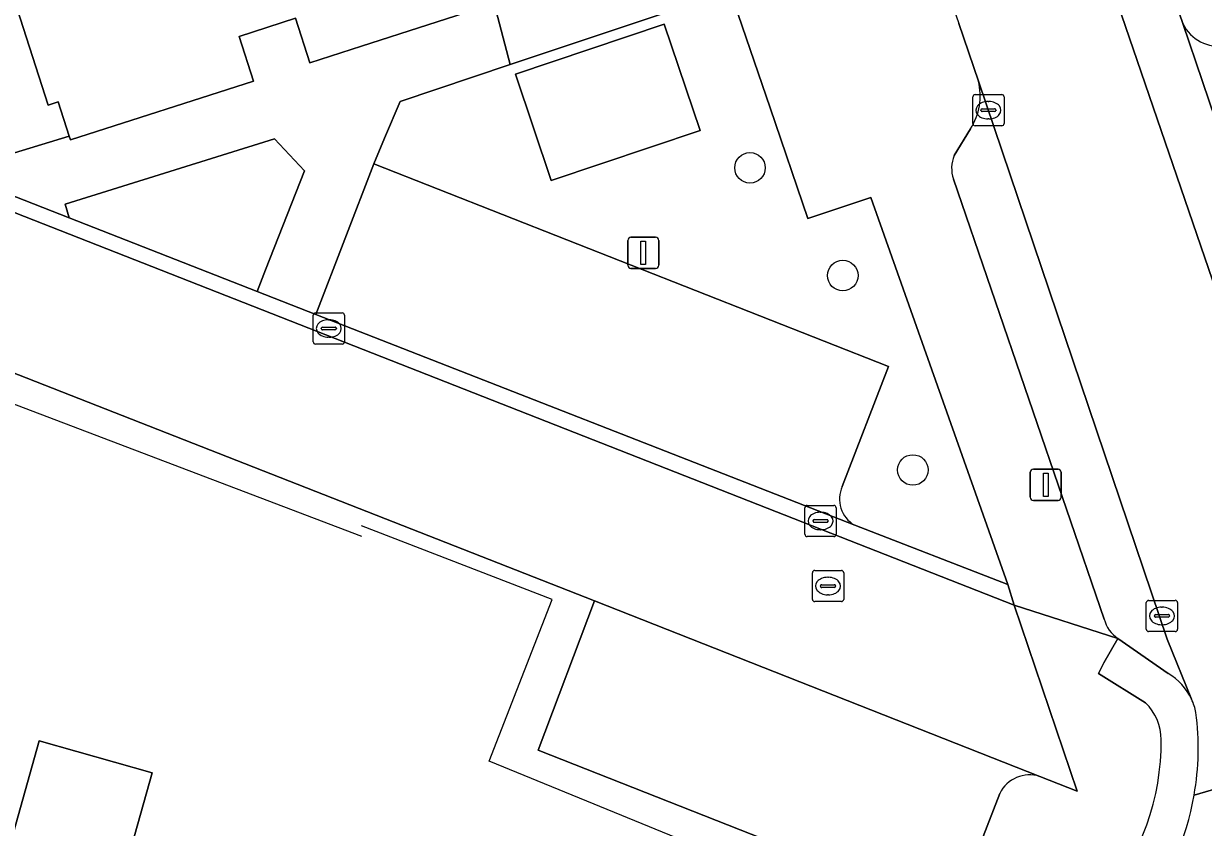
# Model space of a CAD drawing. Extents: x 159716 to 160783, y 383290 to 384031.
# Drawn here: x 159989.17 to 160026.97, y 383542.1 to 383567.85 of the extents above; entities that cross this region are included whole.
import ezdxf

# ---------------------------------------------------------------- set-up
doc = ezdxf.new("R2010")
doc.units = 0
for name, color, linetype in [('IMGEO_Berm_groen', 7, 'Continuous'), ('IMGEO_Boom', 7, 'Continuous'), ('IMGEO_Erf', 7, 'Continuous'), ('IMGEO_Groenvoorziening', 7, 'Continuous'), ('IMGEO_Haag', 7, 'Continuous'), ('IMGEO_Hek', 7, 'Continuous'), ('IMGEO_Kolk', 7, 'Continuous'), ('IMGEO_Lichtmast', 7, 'Continuous'), ('IMGEO_Pand', 7, 'Continuous'), ('IMGEO_Parkeervlak_open', 7, 'Continuous'), ('IMGEO_Rijbaan_lokaal_open', 7, 'Continuous'), ('IMGEO_Rioolput', 7, 'Continuous'), ('IMGEO_Voetpad_halfverhard', 7, 'Continuous'), ('IMGEO_Voetpad_open', 7, 'Continuous')]:
    doc.layers.add(name, color=color, linetype=linetype)

msp = doc.modelspace()

# ---------------------------------------------------------------- linework, layer by layer
at = {"layer": 'IMGEO_Berm_groen'}
msp.add_lwpolyline([(160014.818, 383601.31), (160017.22, 383594.451), (160018.23, 383591.355), (160021.53, 383581.736), (160026.316, 383567.849)], dxfattribs=at)
msp.add_arc((160027.448, 383568.38), 1.25, 205.1542, 281.1832, dxfattribs=at)
at = {"layer": 'IMGEO_Boom'}
for centre in [(160012.444, 383563.228), (160015.416, 383559.778), (160017.661, 383553.549)]:
    msp.add_circle(centre, 0.489, dxfattribs=at)
at = {"layer": 'IMGEO_Erf'}
for points in [[(159987.222, 383563.208), (159990.632, 383564.24), (159990.277, 383565.344), (159989.954, 383565.24), (159988.754, 383568.969)], [(159962.86, 383526.945), (159989.51, 383518.246), (159992.408, 383517.402), (160000, 383515.043), (160010.566, 383511.76), (160014.141, 383523.9), (160016.26, 383531.095), (160010.668, 383533.315), (160011.505, 383536.235), (160012.342, 383539.155), (160017.916, 383536.885), (160018.328, 383538.326), (160018.559, 383538.287), (160018.661, 383538.27), (160018.952, 383539.329), (160005.658, 383544.572), (160007.458, 383549.351), (159979.471, 383560.335)], [(159987.836, 383538.388), (159989.672, 383544.869), (159993.289, 383543.843), (159989.761, 383531.303), (159995.956, 383529.546), (159995.427, 383527.711), (159994.042, 383522.906), (159991.27, 383523.691), (159991.036, 383522.861), (159984.167, 383524.809)]]:
    msp.add_lwpolyline(points, dxfattribs=at)
at = {"layer": 'IMGEO_Groenvoorziening'}
for points in [[(160013.088, 383565.148), (160011.809, 383568.904), (160004.76, 383566.535)], [(160004.76, 383566.535), (160001.235, 383565.35)], [(160001.235, 383565.35), (160000.737, 383564.181)], [(160020.702, 383549.88), (160016.319, 383562.274), (160014.293, 383561.61), (160013.088, 383565.148)], [(160000.737, 383564.181), (160000.387, 383563.361)], [(160000.387, 383563.361), (160016.885, 383556.86), (160015.4, 383553.024)], [(160015.802, 383551.776), (160020.702, 383549.88)]]:
    msp.add_lwpolyline(points, dxfattribs=at)
msp.add_lwpolyline([(160006.076, 383562.821), (160004.928, 383566.233), (160009.696, 383567.836), (160010.844, 383564.424)], close=True, dxfattribs=at)
msp.add_arc((160016.278, 383552.618), 0.967, 155.1687, 240.5404, dxfattribs=at)
at = {"layer": 'IMGEO_Haag'}
for points in [[(160013.088, 383565.148), (160011.809, 383568.904), (160004.76, 383566.535)], [(160004.76, 383566.535), (160001.235, 383565.35)], [(160001.235, 383565.35), (160000.737, 383564.181)], [(160020.702, 383549.88), (160016.319, 383562.274), (160014.293, 383561.61), (160013.088, 383565.148)], [(160000.737, 383564.181), (160000.387, 383563.361)], [(160000.387, 383563.361), (160016.885, 383556.86), (160015.4, 383553.024)], [(160015.802, 383551.776), (160020.702, 383549.88)]]:
    msp.add_lwpolyline(points, dxfattribs=at)
msp.add_lwpolyline([(160006.076, 383562.821), (160004.928, 383566.233), (160009.696, 383567.836), (160010.844, 383564.424)], close=True, dxfattribs=at)
msp.add_arc((160016.278, 383552.618), 0.967, 155.1687, 240.5404, dxfattribs=at)
at = {"layer": 'IMGEO_Hek'}
for points in [[(159987.222, 383563.208), (159990.632, 383564.24)], [(159986.416, 383556.59), (160000, 383551.43)], [(160018.559, 383538.287), (160004.082, 383544.224), (160006.109, 383549.395), (160000, 383551.763)]]:
    msp.add_lwpolyline(points, dxfattribs=at)
at = {"layer": 'IMGEO_Kolk'}
for p, q in [((160019.659, 383565.574), (160020.511, 383565.574)), ((160019.584, 383564.648), (160019.584, 383565.5)), ((160020.072, 383565.354), (160020.097, 383565.354)), ((160020.585, 383565.5), (160020.585, 383564.648)), ((160019.843, 383565.068), (160019.843, 383565.08)), ((160020.281, 383565.031), (160019.883, 383565.031)), ((160019.886, 383565.117), (160020.284, 383565.117)), ((160020.095, 383564.794), (160020.07, 383564.794)), ((160020.327, 383565.08), (160020.327, 383565.068)), ((160020.511, 383564.574), (160019.659, 383564.574)), ((159998.447, 383557.657), (159998.447, 383558.509)), ((159998.522, 383558.583), (159999.374, 383558.583)), ((159998.935, 383558.363), (159998.96, 383558.363)), ((159999.448, 383558.509), (159999.448, 383557.657)), ((159998.706, 383558.077), (159998.706, 383558.089)), ((159999.144, 383558.04), (159998.746, 383558.04)), ((159998.749, 383558.126), (159999.147, 383558.126)), ((159999.19, 383558.089), (159999.19, 383558.077)), ((159998.958, 383557.803), (159998.933, 383557.803)), ((159999.374, 383557.583), (159998.522, 383557.583)), ((160014.204, 383551.488), (160014.204, 383552.34)), ((160014.279, 383552.414), (160015.131, 383552.414)), ((160015.205, 383552.34), (160015.205, 383551.488)), ((160014.506, 383551.957), (160014.904, 383551.957)), ((160014.692, 383552.194), (160014.717, 383552.194)), ((160014.463, 383551.908), (160014.463, 383551.92)), ((160014.901, 383551.871), (160014.503, 383551.871)), ((160014.715, 383551.634), (160014.69, 383551.634)), ((160014.947, 383551.92), (160014.947, 383551.908)), ((160015.131, 383551.414), (160014.279, 383551.414)), ((160025.143, 383548.446), (160025.143, 383549.298)), ((160025.218, 383549.372), (160026.07, 383549.372)), ((160026.144, 383549.298), (160026.144, 383548.446)), ((160025.445, 383548.915), (160025.843, 383548.915)), ((160025.631, 383549.152), (160025.656, 383549.152)), ((160025.402, 383548.866), (160025.402, 383548.878)), ((160025.84, 383548.829), (160025.442, 383548.829)), ((160025.654, 383548.592), (160025.629, 383548.592)), ((160025.886, 383548.878), (160025.886, 383548.866)), ((160026.07, 383548.372), (160025.218, 383548.372))]:
    msp.add_line(p, q, dxfattribs=at)
for points in [[(160019.659, 383565.574), (160020.511, 383565.574)], [(160019.584, 383564.648), (160019.584, 383565.5)], [(160020.585, 383565.5), (160020.585, 383564.648)], [(160020.511, 383564.574), (160019.659, 383564.574)], [(159998.447, 383557.657), (159998.447, 383558.509)], [(159998.522, 383558.583), (159999.374, 383558.583)], [(159999.448, 383558.509), (159999.448, 383557.657)], [(159999.374, 383557.583), (159998.522, 383557.583)], [(160014.204, 383551.488), (160014.204, 383552.34)], [(160014.279, 383552.414), (160015.131, 383552.414)], [(160015.205, 383552.34), (160015.205, 383551.488)], [(160015.131, 383551.414), (160014.279, 383551.414)], [(160025.143, 383548.446), (160025.143, 383549.298)], [(160025.218, 383549.372), (160026.07, 383549.372)], [(160026.144, 383549.298), (160026.144, 383548.446)], [(160026.07, 383548.372), (160025.218, 383548.372)]]:
    msp.add_lwpolyline(points, dxfattribs=at)
for centre, radius, start, end in [((160019.661, 383565.498), 0.0765, 91.552, 178.448), ((160019.661, 383565.498), 0.0765, 91.552, 178.448), ((160020.509, 383565.498), 0.0765, 1.552, 88.448), ((160020.509, 383565.498), 0.0765, 1.552, 88.448), ((160019.883, 383565.077), 0.0403, 85.8775, 175.7526), ((160019.88, 383565.067), 0.0366, 178.938, 274.7102), ((160020.284, 383565.074), 0.043, 264.8664, 352.4533), ((160020.288, 383565.079), 0.0386, 1.7309, 96.639), ((160019.661, 383564.65), 0.0765, 181.552, 268.448), ((160019.661, 383564.65), 0.0765, 181.552, 268.448), ((160020.509, 383564.65), 0.0765, 271.552, 358.448), ((160020.509, 383564.65), 0.0765, 271.552, 358.448), ((159998.524, 383558.507), 0.0765, 91.552, 178.448), ((159998.524, 383558.507), 0.0765, 91.552, 178.448), ((159999.372, 383558.507), 0.0765, 1.552, 88.448), ((159999.372, 383558.507), 0.0765, 1.552, 88.448), ((159998.746, 383558.086), 0.0403, 85.8775, 175.7526), ((159998.743, 383558.076), 0.0366, 178.938, 274.7102), ((159999.147, 383558.083), 0.043, 264.8664, 352.4533), ((159999.151, 383558.088), 0.0386, 1.7309, 96.639), ((159998.524, 383557.659), 0.0765, 181.552, 268.448), ((159998.524, 383557.659), 0.0765, 181.552, 268.448), ((159999.372, 383557.659), 0.0765, 271.552, 358.448), ((159999.372, 383557.659), 0.0765, 271.552, 358.448), ((160014.281, 383552.338), 0.0765, 91.552, 178.448), ((160014.281, 383552.338), 0.0765, 91.552, 178.448), ((160015.129, 383552.338), 0.0765, 1.552, 88.448), ((160015.129, 383552.338), 0.0765, 1.552, 88.448), ((160014.503, 383551.917), 0.0403, 85.8775, 175.7526), ((160014.908, 383551.919), 0.0386, 1.7309, 96.639), ((160014.5, 383551.907), 0.0366, 178.938, 274.7102), ((160014.904, 383551.914), 0.043, 264.8664, 352.4533), ((160014.281, 383551.49), 0.0765, 181.552, 268.448), ((160014.281, 383551.49), 0.0765, 181.552, 268.448), ((160015.129, 383551.49), 0.0765, 271.552, 358.448), ((160015.129, 383551.49), 0.0765, 271.552, 358.448), ((160025.22, 383549.296), 0.0765, 91.552, 178.448), ((160025.22, 383549.296), 0.0765, 91.552, 178.448), ((160026.068, 383549.296), 0.0765, 1.552, 88.448), ((160026.068, 383549.296), 0.0765, 1.552, 88.448), ((160025.442, 383548.875), 0.0403, 85.8775, 175.7526), ((160025.847, 383548.877), 0.0386, 1.7309, 96.639), ((160025.439, 383548.865), 0.0366, 178.938, 274.7102), ((160025.843, 383548.872), 0.043, 264.8664, 352.4533), ((160025.22, 383548.448), 0.0765, 181.552, 268.448), ((160025.22, 383548.448), 0.0765, 181.552, 268.448), ((160026.068, 383548.448), 0.0765, 271.552, 358.448), ((160026.068, 383548.448), 0.0765, 271.552, 358.448)]:
    msp.add_arc(centre, radius, start, end, dxfattribs=at)
for centre, major_axis, ratio, start_param, end_param in [((160020.071, 383565.074), (-0.387, 0.002), 0.722429, 4.712389, 7.853982), ((160020.096, 383565.074), (-0.39, 0.002), 0.717154, 1.570796, 4.712389), ((159998.934, 383558.083), (-0.387, 0.002), 0.722429, 4.712389, 7.853982), ((159998.959, 383558.083), (-0.39, 0.002), 0.717154, 1.570796, 4.712389), ((160014.691, 383551.914), (-0.387, 0.002), 0.722429, 4.712389, 7.853982), ((160014.716, 383551.914), (-0.39, 0.002), 0.717154, 1.570796, 4.712389), ((160025.63, 383548.872), (-0.387, 0.002), 0.722429, 4.712389, 7.853982), ((160025.655, 383548.872), (-0.39, 0.002), 0.717154, 1.570796, 4.712389)]:
    msp.add_ellipse(centre, major_axis=major_axis, ratio=ratio, start_param=start_param, end_param=end_param, dxfattribs=at)
at = {"layer": 'IMGEO_Lichtmast'}
for p, q in [((160008.629, 383561.006), (160009.419, 383561.006)), ((160009.419, 383561.006), (160008.629, 383561.006)), ((160008.529, 383560.106), (160008.529, 383560.906)), ((160008.529, 383560.906), (160008.529, 383560.106)), ((160009.519, 383560.906), (160009.519, 383560.106)), ((160009.519, 383560.106), (160009.519, 383560.906)), ((160009.419, 383560.006), (160008.629, 383560.006)), ((160008.629, 383560.006), (160009.419, 383560.006)), ((160021.424, 383552.675), (160021.424, 383553.475)), ((160021.424, 383553.475), (160021.424, 383552.675)), ((160021.524, 383553.575), (160022.314, 383553.575)), ((160022.314, 383553.575), (160021.524, 383553.575)), ((160022.414, 383553.475), (160022.414, 383552.675)), ((160022.414, 383552.675), (160022.414, 383553.475)), ((160022.314, 383552.575), (160021.524, 383552.575)), ((160021.524, 383552.575), (160022.314, 383552.575))]:
    msp.add_line(p, q, dxfattribs=at)
for points in [[(160008.949, 383560.881), (160009.099, 383560.881), (160009.099, 383560.131), (160008.949, 383560.131), (160008.949, 383560.881)], [(160021.844, 383553.45), (160021.994, 383553.45), (160021.994, 383552.7), (160021.844, 383552.7), (160021.844, 383553.45)]]:
    msp.add_lwpolyline(points, dxfattribs=at)
for centre, start, end in [((160008.629, 383560.906), 90, 180), ((160008.629, 383560.906), 90, 180), ((160009.419, 383560.906), 0, 90), ((160009.419, 383560.906), 360, 90), ((160008.629, 383560.106), 180, 270), ((160008.629, 383560.106), 180, 270), ((160009.419, 383560.106), 270, 0), ((160009.419, 383560.106), 270, 0), ((160021.524, 383553.475), 90, 180), ((160021.524, 383553.475), 90, 180), ((160022.314, 383553.475), 0, 90), ((160022.314, 383553.475), 360, 90), ((160021.524, 383552.675), 180, 270), ((160021.524, 383552.675), 180, 270), ((160022.314, 383552.675), 270, 0), ((160022.314, 383552.675), 270, 0)]:
    msp.add_arc(centre, 0.1, start, end, dxfattribs=at)
at = {"layer": 'IMGEO_Pand'}
msp.add_lwpolyline([(159988.754, 383568.969), (159989.954, 383565.24), (159990.277, 383565.344), (159990.632, 383564.24), (159990.67, 383564.123), (159996.533, 383566.01), (159996.072, 383567.439), (159997.882, 383568.022), (159998.342, 383566.592), (160000, 383567.126), (160004.243, 383568.491), (160003.872, 383569.717), (160004.182, 383569.828), (160002.99, 383573.542), (160002.763, 383573.469), (160002.423, 383574.28), (160003.421, 383574.645), (160002.942, 383576.246), (160003.245, 383576.353), (160001.723, 383581.211), (160002.788, 383581.581), (160002.275, 383583.253)], dxfattribs=at)
for points in [[(160006.076, 383562.821), (160010.844, 383564.424), (160009.696, 383567.836), (160004.928, 383566.233)], [(159995.956, 383529.546), (159989.761, 383531.303), (159993.289, 383543.843), (159989.672, 383544.869), (159987.836, 383538.388), (159986.22, 383532.406), (159984.167, 383524.809), (159991.036, 383522.861), (159991.27, 383523.691), (159994.042, 383522.906), (159995.427, 383527.711)]]:
    msp.add_lwpolyline(points, close=True, dxfattribs=at)
at = {"layer": 'IMGEO_Parkeervlak_open'}
for points in [[(160030.889, 383550.666), (160031.475, 383552.26), (160031.521, 383552.62), (160031.435, 383553.027), (160027.572, 383564.142), (160026.316, 383567.849), (160021.53, 383581.736), (160018.23, 383591.355), (160017.22, 383594.451), (160014.818, 383601.31), (160013.678, 383604.808), (160013.078, 383606.519), (160011.609, 383606.036), (160011.654, 383605.889), (160011.426, 383605.83), (160020.915, 383578.143), (160030.817, 383549.258)], [(160026.595, 383546.207), (160025.808, 383548.133), (160019.765, 383566.009)], [(160019.511, 383564.48), (160018.99, 383563.622)], [(160000.387, 383563.361), (159998.529, 383558.531)], [(160015.4, 383553.024), (160016.885, 383556.86), (160000.387, 383563.361)], [(160018.962, 383562.867), (160023.796, 383548.773)], [(159998.529, 383558.531), (160015.802, 383551.776)], [(160021.731, 383543.73), (160007.458, 383549.351), (160005.658, 383544.572), (160018.952, 383539.329), (160020.446, 383543.185)], [(160024.231, 383548.152), (160025.84, 383547.026)]]:
    msp.add_lwpolyline(points, dxfattribs=at)
for centre, radius, start, end in [((160017.842, 383565.543), 1.979, 327.5114, 13.6247), ((160019.959, 383563.208), 1.054, 156.867, 198.8852), ((160016.278, 383552.618), 0.967, 155.1687, 240.5404), ((160024.811, 383549.021), 1.045, 193.7386, 236.2826), ((160024.928, 383545.428), 1.84, 25.0524, 60.2908), ((160021.408, 383542.703), 1.076, 72.5553, 153.4106)]:
    msp.add_arc(centre, radius, start, end, dxfattribs=at)
at = {"layer": 'IMGEO_Rijbaan_lokaal_open'}
for points in [[(160009.599, 383595.51), (160009.656, 383595.344), (160016.783, 383574.587), (160019.138, 383567.851), (160019.765, 383566.009), (160025.808, 383548.133), (160026.595, 383546.207)], [(160030.817, 383549.258), (160020.915, 383578.143)], [(159979.471, 383560.335), (160007.458, 383549.351), (160021.731, 383543.73), (160022.93, 383543.26), (160020.906, 383549.212), (159949.806, 383577.144), (159930.463, 383570.914), (159930.286, 383571.382), (159929.274, 383574.485), (159923.589, 383572.671), (159923.84, 383571.833), (159926.137, 383564.771), (159949.564, 383572.393)], [(160034.445, 383545.42), (160026.676, 383543.135)], [(160026.676, 383543.135), (160034.445, 383545.42)]]:
    msp.add_lwpolyline(points, dxfattribs=at)
msp.add_lwpolyline([(159960.462, 383573.47), (159957.675, 383574.548), (159949.684, 383577.769), (159930.286, 383571.382), (159930.463, 383570.914), (159949.806, 383577.144), (160020.906, 383549.212), (160020.702, 383549.88), (160015.802, 383551.776), (159998.529, 383558.531), (159996.648, 383559.269), (159990.633, 383561.63)], close=True, dxfattribs=at)
for centre, radius, start, end in [((160024.93, 383545.433), 1.836, 10.7363, 24.9358), ((160018.043, 383544.645), 8.764, 350.0772, 7.4057), ((160018.026, 383544.652), 8.782, 322.1453, 350.0506)]:
    msp.add_arc(centre, radius, start, end, dxfattribs=at)
at = {"layer": 'IMGEO_Rioolput'}
for p, q in [((160014.445, 383549.404), (160014.445, 383550.256)), ((160014.52, 383550.33), (160015.372, 383550.33)), ((160014.933, 383550.11), (160014.958, 383550.11)), ((160015.446, 383550.256), (160015.446, 383549.404)), ((160014.704, 383549.824), (160014.704, 383549.836)), ((160015.142, 383549.787), (160014.744, 383549.787)), ((160014.747, 383549.873), (160015.145, 383549.873)), ((160015.188, 383549.836), (160015.188, 383549.824)), ((160015.372, 383549.33), (160014.52, 383549.33)), ((160014.956, 383549.55), (160014.931, 383549.55))]:
    msp.add_line(p, q, dxfattribs=at)
for points in [[(160014.445, 383549.404), (160014.445, 383550.256)], [(160014.52, 383550.33), (160015.372, 383550.33)], [(160015.446, 383550.256), (160015.446, 383549.404)], [(160015.372, 383549.33), (160014.52, 383549.33)]]:
    msp.add_lwpolyline(points, dxfattribs=at)
for centre, radius, start, end in [((160014.522, 383550.254), 0.0765, 91.552, 178.448), ((160014.522, 383550.254), 0.0765, 91.552, 178.448), ((160015.37, 383550.254), 0.0765, 1.552, 88.448), ((160015.37, 383550.254), 0.0765, 1.552, 88.448), ((160014.744, 383549.833), 0.0403, 85.8775, 175.7526), ((160014.741, 383549.823), 0.0366, 178.938, 274.7102), ((160015.145, 383549.83), 0.043, 264.8664, 352.4533), ((160015.149, 383549.835), 0.0386, 1.7309, 96.639), ((160014.522, 383549.406), 0.0765, 181.552, 268.448), ((160014.522, 383549.406), 0.0765, 181.552, 268.448), ((160015.37, 383549.406), 0.0765, 271.552, 358.448), ((160015.37, 383549.406), 0.0765, 271.552, 358.448)]:
    msp.add_arc(centre, radius, start, end, dxfattribs=at)
for centre, major_axis, ratio, start_param, end_param in [((160014.932, 383549.83), (-0.387, 0.002), 0.722429, 4.712389, 7.853982), ((160014.957, 383549.83), (-0.39, 0.002), 0.717154, 1.570796, 4.712389)]:
    msp.add_ellipse(centre, major_axis=major_axis, ratio=ratio, start_param=start_param, end_param=end_param, dxfattribs=at)
at = {"layer": 'IMGEO_Voetpad_halfverhard'}
msp.add_lwpolyline([(160026.316, 383567.849), (160027.572, 383564.142)], dxfattribs=at)
msp.add_lwpolyline([(159996.648, 383559.269), (159996.919, 383559.958), (159998.167, 383563.138), (159997.204, 383564.161), (159990.505, 383562.062), (159990.633, 383561.63)], close=True, dxfattribs=at)
msp.add_arc((160027.448, 383568.38), 1.25, 205.1542, 281.1832, dxfattribs=at)
at = {"layer": 'IMGEO_Voetpad_open'}
for points in [[(160009.508, 383582.245), (160013.199, 383571.421), (160004.243, 383568.491), (160004.76, 383566.535), (160011.809, 383568.904), (160013.088, 383565.148), (160014.293, 383561.61), (160016.319, 383562.274), (160020.702, 383549.88), (160020.906, 383549.212), (160024.231, 383548.152)], [(159960.462, 383573.47), (159990.633, 383561.63), (159990.505, 383562.062), (159997.204, 383564.161), (159998.167, 383563.138), (159996.919, 383559.958), (159996.648, 383559.269), (159998.529, 383558.531), (160000.387, 383563.361), (160000.737, 383564.181), (160001.235, 383565.35), (160004.76, 383566.535), (160004.243, 383568.491), (160000, 383567.126), (159998.342, 383566.592), (159997.882, 383568.022), (159996.072, 383567.439), (159996.533, 383566.01), (159990.67, 383564.123), (159990.632, 383564.24), (159987.222, 383563.208)], [(160019.765, 383566.009), (160019.138, 383567.851)], [(160018.99, 383563.622), (160019.511, 383564.48)], [(160023.796, 383548.773), (160018.962, 383562.867)], [(160025.118, 383546.09), (160023.613, 383547.031), (160023.78, 383547.369), (160024.231, 383548.152), (160020.906, 383549.212), (160022.93, 383543.26), (160021.731, 383543.73)], [(160025.84, 383547.026), (160024.231, 383548.152), (160023.78, 383547.369), (160023.613, 383547.031), (160025.118, 383546.09)], [(160020.446, 383543.185), (160018.952, 383539.329), (160018.661, 383538.27), (160018.559, 383538.287), (160018.328, 383538.326), (160017.916, 383536.885), (160017.088, 383533.99), (160016.26, 383531.095), (160014.141, 383523.9), (160010.566, 383511.76), (160015.144, 383510.375)]]:
    msp.add_lwpolyline(points, dxfattribs=at)
for centre, radius, start, end in [((160017.842, 383565.543), 1.979, 327.5114, 13.6247), ((160019.959, 383563.208), 1.054, 156.867, 198.8852), ((160024.811, 383549.021), 1.045, 193.7386, 236.2826), ((160024.928, 383545.428), 1.84, 25.0524, 60.2908), ((160023.969, 383544.904), 1.651, 0.1265, 45.8958), ((160023.969, 383544.904), 1.651, 0.1265, 45.8958), ((160024.93, 383545.433), 1.836, 10.7363, 24.9358), ((160018.043, 383544.645), 8.764, 350.0772, 7.4057), ((160017.723, 383544.838), 7.898, 320.1744, 0.5066), ((160017.723, 383544.838), 7.898, 320.1744, 0.5066), ((160021.408, 383542.703), 1.076, 72.5553, 153.4106), ((160018.026, 383544.652), 8.782, 322.1453, 350.0506)]:
    msp.add_arc(centre, radius, start, end, dxfattribs=at)

doc.saveas('drawing.dxf')
